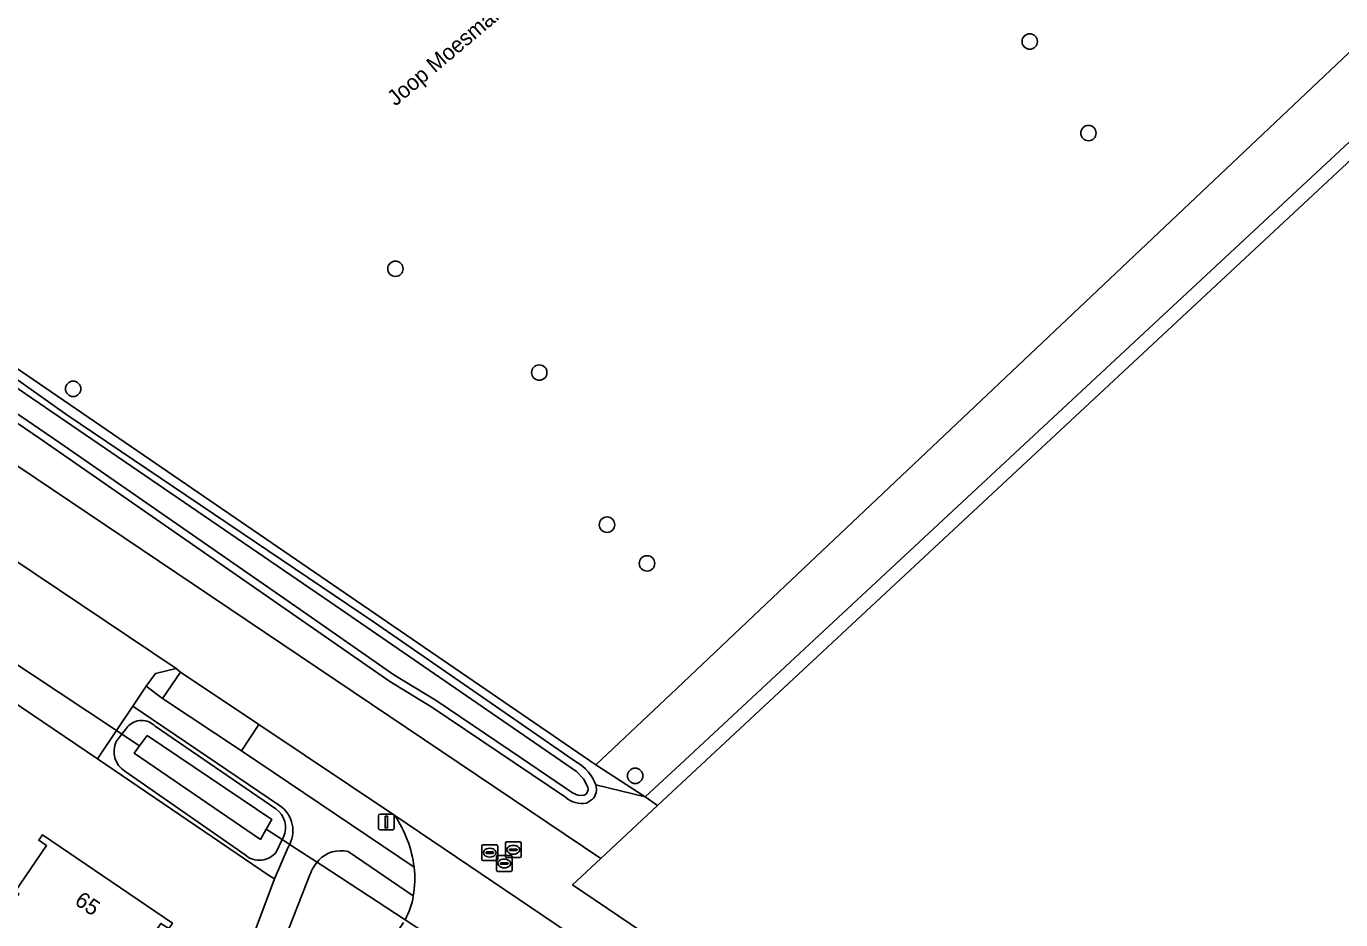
# Model space of a CAD drawing. Extents: x 163266 to 164362, y 381528 to 382286.
# Drawn here: x 164107.1 to 164190.6, y 381896.1 to 381952.8 of the extents above; entities that cross this region are included whole.
import ezdxf

# ---------------------------------------------------------------- set-up
doc = ezdxf.new("R2010")
doc.units = 0
for name, color, linetype in [('IMGEO_Berm_groen', 7, 'Continuous'), ('IMGEO_Boom', 7, 'Continuous'), ('IMGEO_Duiker', 7, 'Continuous'), ('IMGEO_Erf', 7, 'Continuous'), ('IMGEO_Gemengd_bos', 7, 'Continuous'), ('IMGEO_Groenvoorziening', 7, 'Continuous'), ('IMGEO_Hek', 7, 'Continuous'), ('IMGEO_Lichtmast', 7, 'Continuous'), ('IMGEO_Oever', 7, 'Continuous'), ('IMGEO_Openbare_ruimte_label', 7, 'Continuous'), ('IMGEO_Pand', 7, 'Continuous'), ('IMGEO_Pand_nummerreeks', 7, 'Continuous'), ('IMGEO_Parkeervlak_open', 7, 'Continuous'), ('IMGEO_Rijbaan_lokaal_gesloten', 7, 'Continuous'), ('IMGEO_Rijbaan_lokaal_open', 7, 'Continuous'), ('IMGEO_Rioolput', 7, 'Continuous'), ('IMGEO_Voetpad_open', 7, 'Continuous'), ('IMGEO_Waterloop', 7, 'Continuous')]:
    doc.layers.add(name, color=color, linetype=linetype)

msp = doc.modelspace()

# ---------------------------------------------------------------- linework, layer by layer
at = {"layer": 'IMGEO_Berm_groen'}
msp.add_lwpolyline([(164116.907, 381911.823), (164116.624, 381912.049), (164115.31, 381911.721), (164114.73, 381910.921), (164115.765, 381910.14)], close=True, dxfattribs=at)
for points in [[(164121.876, 381908.482), (164120.776, 381906.814), (164131.733, 381899.417)], [(164130.517, 381902.698), (164121.876, 381908.482)]]:
    msp.add_lwpolyline(points, dxfattribs=at)
msp.add_arc((164124.268, 381898.516), 7.519, 6.88097, 33.79033, dxfattribs=at)
at = {"layer": 'IMGEO_Boom'}
for centre in [(164170.813, 381951.876), (164174.54, 381946.061), (164130.55, 381937.439), (164139.681, 381930.846), (164110.096, 381929.812), (164143.981, 381921.182), (164146.52, 381918.725), (164145.767, 381905.226)]:
    msp.add_circle(centre, 0.489, dxfattribs=at)
at = {"layer": 'IMGEO_Duiker'}
for points in [[(164102.111, 381915.215), (164103.501, 381914.294), (164103.793, 381914.1), (164112.84, 381908.105), (164113.19, 381907.874), (164114.308, 381907.133)], [(164122.352, 381901.843), (164123.367, 381901.18), (164124.287, 381900.579), (164125.906, 381899.522), (164131.164, 381896.087), (164135.502, 381893.253), (164137.016, 381892.263), (164138.741, 381891.136), (164140.258, 381890.145), (164141.428, 381889.381)]]:
    msp.add_lwpolyline(points, dxfattribs=at)
at = {"layer": 'IMGEO_Erf'}
for points in [[(164358.416, 382087.209), (164358.349, 382087.858), (164354.977, 382087.507), (164343.682, 382086.33), (164245.866, 381996.512), (164240.278, 381991.308), (164148.616, 381905.949), (164146.409, 381903.884), (164147.193, 381903.339), (164247.66, 381997.032), (164254.852, 381991.262)], [(164103.966, 381895.294), (164104.675, 381894.812), (164106.651, 381897.723), (164106.42, 381897.88), (164108.402, 381900.798), (164107.91, 381901.133), (164108.146, 381901.48), (164116.394, 381895.878), (164116.157, 381895.524), (164115.66, 381895.855), (164108.286, 381885.008), (164108.781, 381884.662), (164108.541, 381884.318), (164100.362, 381889.998)]]:
    msp.add_lwpolyline(points, close=True, dxfattribs=at)
for points in [[(164122.874, 381898.687), (164122.547, 381898.88), (164111.638, 381906.317), (164102.64, 381912.377)], [(164118.292, 381886.432), (164122.874, 381898.687)]]:
    msp.add_lwpolyline(points, dxfattribs=at)
at = {"layer": 'IMGEO_Gemengd_bos'}
msp.add_lwpolyline([(164245.25, 381997.001), (164242.375, 382000), (164216.743, 382026.736), (164182.438, 382000), (164171.34, 381991.351), (164205.243, 381970.948), (164209.342, 381968.481), (164154.886, 381916.922), (164148.402, 381910.784), (164143.279, 381905.933), (164146.409, 381903.884), (164148.616, 381905.949), (164240.278, 381991.308), (164245.866, 381996.512)], close=True, dxfattribs=at)
msp.add_lwpolyline([(164080.827, 381954.421), (164077.256, 381951.167), (164143.279, 381905.933), (164148.402, 381910.784), (164154.886, 381916.922), (164209.342, 381968.481)], dxfattribs=at)
at = {"layer": 'IMGEO_Groenvoorziening'}
for points in [[(164143.261, 381904.655), (164146.409, 381903.884), (164143.279, 381905.933), (164077.256, 381951.167), (164080.827, 381954.421), (164084.09, 381957.395), (164099.139, 381970.079), (164134.223, 382000), (164147.955, 382011.662), (164151.333, 382014.806), (164152.631, 382016.227), (164153.21, 382017.427), (164159.013, 382041.61), (164169.547, 382087.975), (164189.14, 382176.35)], [(164141.351, 381903.863), (164132.867, 381909.593), (164130.186, 381911.231), (164107.978, 381926.668), (164091.185, 381938.084), (164083.463, 381942.795), (164074.594, 381948.741), (164075.587, 381949.646), (164070.486, 381953.026), (164068.627, 381950.348), (164069.511, 381949.746), (164075.127, 381946.071), (164143.584, 381899.974), (164147.193, 381903.339)], [(164070.486, 381953.026), (164075.587, 381949.646), (164076.232, 381950.233), (164084.641, 381944.416), (164092.624, 381939.566), (164101.348, 381934.076), (164109.693, 381928.166), (164129.222, 381914.969), (164142.048, 381906.104)], [(164123.191, 381903.346), (164113.876, 381909.645), (164112.84, 381908.105), (164111.638, 381906.317), (164122.547, 381898.88), (164122.874, 381898.687), (164123.745, 381900.707)], [(164112.834, 381907.408), (164113.19, 381907.874), (164113.555, 381908.352)], [(164115.301, 381908.384), (164122.966, 381903.124)], [(164121.005, 381900.215), (164113.376, 381905.519)], [(164147.193, 381903.339), (164146.409, 381903.884), (164143.261, 381904.655)], [(164143.063, 381903.74), (164142.671, 381903.499)], [(164123.443, 381901.34), (164123.367, 381901.18), (164123.001, 381900.412)], [(164131.68, 381897.6), (164127.542, 381900.414)], [(164125.12, 381898.945), (164119.788, 381885.29), (164119.054, 381883.644), (164118.327, 381882.127), (164115.049, 381875.692), (164114.573, 381874.837), (164110.896, 381868.887), (164107.494, 381863.858), (164107.648, 381863.735), (164109.357, 381863.729), (164131.062, 381895.919)]]:
    msp.add_lwpolyline(points, dxfattribs=at)
for centre, radius, start, end in [((164114.443, 381907.543), 1.201, 44.43407, 137.66588), ((164114.148, 381906.763), 1.464, 153.84867, 238.17028), ((164140.703, 381903.746), 2.715, 19.56814, 60.29922), ((164142.395, 381904.364), 0.914, 316.98238, 18.59728), ((164142.377, 381905.008), 1.537, 228.13989, 281.02692), ((164122.115, 381901.941), 1.457, 335.65236, 54.28642), ((164122.11, 381901.741), 1.935, 327.67582, 56.03584), ((164127.076, 381898.551), 1.92, 75.95708, 136.252), ((164121.914, 381901.219), 1.354, 227.84722, 323.42616), ((164127.951, 381897.861), 3.031, 138.25755, 159.04226), ((164127.531, 381898.171), 4.188, 330.16629, 352.17041)]:
    msp.add_arc(centre, radius, start, end, dxfattribs=at)
at = {"layer": 'IMGEO_Hek'}
for points in [[(164143.279, 381905.933), (164077.256, 381951.167), (164080.827, 381954.421), (164084.09, 381957.395), (164099.139, 381970.079), (164134.223, 382000), (164147.955, 382011.662), (164151.333, 382014.806), (164152.631, 382016.227), (164153.21, 382017.427), (164159.013, 382041.61), (164169.547, 382087.975), (164189.14, 382176.35)], [(164240.278, 381991.308), (164148.616, 381905.949), (164146.409, 381903.884)], [(164143.279, 381905.933), (164148.402, 381910.784), (164154.886, 381916.922), (164209.342, 381968.481), (164205.243, 381970.948)], [(164146.409, 381903.884), (164143.279, 381905.933)], [(164146.409, 381903.884), (164147.193, 381903.339)]]:
    msp.add_lwpolyline(points, dxfattribs=at)
at = {"layer": 'IMGEO_Lichtmast'}
for p, q in [((164129.476, 381901.896), (164129.476, 381902.696)), ((164129.476, 381902.696), (164129.476, 381901.896)), ((164129.576, 381902.796), (164130.366, 381902.796)), ((164130.366, 381902.796), (164129.576, 381902.796)), ((164130.466, 381902.696), (164130.466, 381901.896)), ((164130.466, 381901.896), (164130.466, 381902.696)), ((164130.366, 381901.796), (164129.576, 381901.796)), ((164129.576, 381901.796), (164130.366, 381901.796))]:
    msp.add_line(p, q, dxfattribs=at)
msp.add_lwpolyline([(164129.896, 381902.671), (164130.046, 381902.671), (164130.046, 381901.921), (164129.896, 381901.921), (164129.896, 381902.671)], dxfattribs=at)
for centre, start, end in [((164129.576, 381902.696), 90, 180), ((164129.576, 381902.696), 90, 180), ((164130.366, 381902.696), 0, 90), ((164130.366, 381902.696), 360, 90), ((164129.576, 381901.896), 180, 270), ((164129.576, 381901.896), 180, 270), ((164130.366, 381901.896), 270, 0), ((164130.366, 381901.896), 270, 0)]:
    msp.add_arc(centre, 0.1, start, end, dxfattribs=at)
at = {"layer": 'IMGEO_Oever'}
for points in [[(164101.348, 381934.076), (164092.624, 381939.566), (164084.641, 381944.416), (164076.232, 381950.233), (164075.587, 381949.646), (164074.594, 381948.741), (164083.463, 381942.795), (164091.185, 381938.084), (164107.978, 381926.668), (164130.186, 381911.231), (164132.867, 381909.593), (164141.351, 381903.863)], [(164142.048, 381906.104), (164129.222, 381914.969), (164109.693, 381928.166), (164101.348, 381934.076)], [(164113.555, 381908.352), (164113.19, 381907.874), (164112.834, 381907.408)], [(164122.966, 381903.124), (164115.301, 381908.384)], [(164113.376, 381905.519), (164121.005, 381900.215)], [(164142.671, 381903.499), (164143.063, 381903.74)], [(164123.001, 381900.412), (164123.367, 381901.18), (164123.443, 381901.34)]]:
    msp.add_lwpolyline(points, dxfattribs=at)
for points in [[(164076.275, 381949.596), (164083.876, 381944.337), (164093.056, 381938.703), (164103.712, 381931.789), (164126.378, 381916.288), (164142.044, 381905.506), (164142.494, 381905.04), (164142.772, 381904.51), (164142.79, 381904.329), (164142.675, 381904.088), (164142.521, 381903.994), (164142.239, 381903.983), (164142.121, 381904.006), (164141.797, 381904.151), (164138.552, 381906.357), (164133.137, 381910.014), (164130.459, 381911.65), (164124.494, 381915.797), (164109.256, 381926.388), (164098.323, 381933.836), (164090.142, 381939.306), (164087.107, 381941.157), (164083.733, 381943.216), (164075.402, 381948.801)], [(164114.79, 381907.791), (164122.701, 381902.464), (164122.352, 381901.843), (164121.985, 381901.192), (164113.975, 381906.678), (164114.308, 381907.133)]]:
    msp.add_lwpolyline(points, close=True, dxfattribs=at)
for centre, radius, start, end in [((164114.443, 381907.543), 1.201, 44.43407, 137.66588), ((164114.148, 381906.763), 1.464, 153.84867, 238.17028), ((164140.703, 381903.746), 2.715, 19.56814, 60.29922), ((164142.395, 381904.364), 0.914, 316.98238, 18.59728), ((164142.377, 381905.008), 1.537, 228.13989, 281.02692), ((164122.115, 381901.941), 1.457, 335.65236, 54.28642), ((164121.914, 381901.219), 1.354, 227.84722, 323.42616)]:
    msp.add_arc(centre, radius, start, end, dxfattribs=at)
at = {"layer": 'IMGEO_Pand'}
msp.add_lwpolyline([(164115.66, 381895.855), (164116.157, 381895.524), (164116.394, 381895.878), (164108.146, 381901.48), (164107.91, 381901.133), (164108.402, 381900.798), (164106.42, 381897.88), (164106.651, 381897.723), (164104.675, 381894.812), (164103.966, 381895.294), (164100.362, 381889.998), (164108.541, 381884.318), (164108.781, 381884.662), (164108.286, 381885.008)], close=True, dxfattribs=at)
at = {"layer": 'IMGEO_Parkeervlak_open'}
msp.add_lwpolyline([(164121.876, 381908.482), (164116.907, 381911.823), (164115.765, 381910.14), (164120.776, 381906.814)], close=True, dxfattribs=at)
at = {"layer": 'IMGEO_Rijbaan_lokaal_gesloten'}
msp.add_lwpolyline([(164184.975, 381865.791), (164187.087, 381867.645), (164141.791, 381898.302), (164143.584, 381899.974), (164075.127, 381946.071), (164069.511, 381949.746), (164068.627, 381950.348), (164065.865, 381946.197), (164071.004, 381942.736), (164076.894, 381938.776), (164077.47, 381938.353), (164082.456, 381934.995), (164088.207, 381931.121), (164094.292, 381927.044), (164095.138, 381926.463), (164105.091, 381919.758), (164106.138, 381919.092), (164116.624, 381912.049), (164116.907, 381911.823), (164121.876, 381908.482), (164130.517, 381902.698), (164140.684, 381895.83)], close=True, dxfattribs=at)
at = {"layer": 'IMGEO_Rijbaan_lokaal_open'}
msp.add_lwpolyline([(164106.138, 381919.092), (164106.259, 381917.774), (164105.707, 381916.947), (164104.862, 381915.697), (164103.793, 381914.1), (164102.64, 381912.377), (164111.638, 381906.317), (164112.84, 381908.105), (164113.876, 381909.645), (164114.73, 381910.921), (164115.31, 381911.721), (164116.624, 381912.049)], close=True, dxfattribs=at)
msp.add_lwpolyline([(164140.684, 381895.83), (164130.517, 381902.698)], dxfattribs=at)
for centre, radius, start, end in [((164124.268, 381898.516), 7.519, 6.88097, 33.79033), ((164125.906, 381898.678), 5.873, 349.42724, 7.2312), ((164127.531, 381898.171), 4.188, 330.16629, 352.17041)]:
    msp.add_arc(centre, radius, start, end, dxfattribs=at)
at = {"layer": 'IMGEO_Rioolput'}
for p, q in [((164136.039, 381899.922), (164136.039, 381900.774)), ((164136.114, 381900.848), (164136.966, 381900.848)), ((164136.527, 381900.628), (164136.552, 381900.628)), ((164137.04, 381900.774), (164137.04, 381899.922)), ((164137.53, 381900.106), (164137.53, 381900.958)), ((164137.605, 381901.032), (164138.457, 381901.032)), ((164137.789, 381900.526), (164137.789, 381900.538)), ((164138.227, 381900.489), (164137.829, 381900.489)), ((164137.832, 381900.575), (164138.23, 381900.575)), ((164138.018, 381900.812), (164138.043, 381900.812)), ((164138.273, 381900.538), (164138.273, 381900.526)), ((164138.531, 381900.958), (164138.531, 381900.106)), ((164136.966, 381899.848), (164136.114, 381899.848)), ((164136.298, 381900.342), (164136.298, 381900.354)), ((164136.736, 381900.305), (164136.338, 381900.305)), ((164136.341, 381900.391), (164136.739, 381900.391)), ((164136.55, 381900.068), (164136.525, 381900.068)), ((164136.782, 381900.354), (164136.782, 381900.342)), ((164136.959, 381899.235), (164136.959, 381900.087)), ((164137.034, 381900.161), (164137.886, 381900.161)), ((164137.218, 381899.655), (164137.218, 381899.667)), ((164137.656, 381899.618), (164137.258, 381899.618)), ((164137.261, 381899.704), (164137.659, 381899.704)), ((164137.447, 381899.941), (164137.472, 381899.941)), ((164138.457, 381900.032), (164137.605, 381900.032)), ((164137.702, 381899.667), (164137.702, 381899.655)), ((164137.96, 381900.087), (164137.96, 381899.235)), ((164138.041, 381900.252), (164138.016, 381900.252)), ((164137.886, 381899.161), (164137.034, 381899.161)), ((164137.47, 381899.381), (164137.445, 381899.381))]:
    msp.add_line(p, q, dxfattribs=at)
for points in [[(164136.039, 381899.922), (164136.039, 381900.774)], [(164136.114, 381900.848), (164136.966, 381900.848)], [(164137.04, 381900.774), (164137.04, 381899.922)], [(164137.53, 381900.106), (164137.53, 381900.958)], [(164137.605, 381901.032), (164138.457, 381901.032)], [(164138.531, 381900.958), (164138.531, 381900.106)], [(164136.966, 381899.848), (164136.114, 381899.848)], [(164136.959, 381899.235), (164136.959, 381900.087)], [(164137.034, 381900.161), (164137.886, 381900.161)], [(164138.457, 381900.032), (164137.605, 381900.032)], [(164137.96, 381900.087), (164137.96, 381899.235)], [(164137.886, 381899.161), (164137.034, 381899.161)]]:
    msp.add_lwpolyline(points, dxfattribs=at)
for centre, radius, start, end in [((164136.116, 381900.772), 0.0765, 91.55205, 178.44795), ((164136.116, 381900.772), 0.0765, 91.55205, 178.44795), ((164136.964, 381900.772), 0.0765, 1.55205, 88.44795), ((164136.964, 381900.772), 0.0765, 1.55205, 88.44795), ((164137.607, 381900.956), 0.0765, 91.55205, 178.44795), ((164137.607, 381900.956), 0.0765, 91.55205, 178.44795), ((164137.829, 381900.535), 0.0403, 85.87752, 175.75265), ((164137.826, 381900.525), 0.0366, 178.93798, 274.71019), ((164138.23, 381900.532), 0.043, 264.86636, 352.45326), ((164138.234, 381900.537), 0.0386, 1.73085, 96.63898), ((164138.455, 381900.956), 0.0765, 1.55205, 88.44795), ((164138.455, 381900.956), 0.0765, 1.55205, 88.44795), ((164136.116, 381899.924), 0.0765, 181.55205, 268.44795), ((164136.116, 381899.924), 0.0765, 181.55205, 268.44795), ((164136.338, 381900.351), 0.0403, 85.87752, 175.75265), ((164136.335, 381900.341), 0.0366, 178.93798, 274.71019), ((164136.739, 381900.348), 0.043, 264.86636, 352.45326), ((164136.743, 381900.353), 0.0386, 1.73085, 96.63898), ((164137.036, 381900.085), 0.0765, 91.55205, 178.44795), ((164137.036, 381900.085), 0.0765, 91.55205, 178.44795), ((164136.964, 381899.924), 0.0765, 271.55205, 358.44795), ((164136.964, 381899.924), 0.0765, 271.55205, 358.44795), ((164137.258, 381899.664), 0.0403, 85.87752, 175.75265), ((164137.255, 381899.654), 0.0366, 178.93798, 274.71019), ((164137.607, 381900.108), 0.0765, 181.55205, 268.44795), ((164137.607, 381900.108), 0.0765, 181.55205, 268.44795), ((164137.659, 381899.661), 0.043, 264.86636, 352.45326), ((164137.663, 381899.666), 0.0386, 1.73085, 96.63898), ((164137.884, 381900.085), 0.0765, 1.55205, 88.44795), ((164137.884, 381900.085), 0.0765, 1.55205, 88.44795), ((164138.455, 381900.108), 0.0765, 271.55205, 358.44795), ((164138.455, 381900.108), 0.0765, 271.55205, 358.44795), ((164137.036, 381899.237), 0.0765, 181.55205, 268.44795), ((164137.036, 381899.237), 0.0765, 181.55205, 268.44795), ((164137.884, 381899.237), 0.0765, 271.55205, 358.44795), ((164137.884, 381899.237), 0.0765, 271.55205, 358.44795)]:
    msp.add_arc(centre, radius, start, end, dxfattribs=at)
for centre, major_axis, ratio, start_param, end_param in [((164136.526, 381900.348), (-0.387, 0.002), 0.722429, 4.712389, 7.853982), ((164136.551, 381900.348), (-0.39, 0.002), 0.717154, 1.570796, 4.712389), ((164138.017, 381900.532), (-0.387, 0.002), 0.722429, 4.712389, 7.853982), ((164138.042, 381900.532), (-0.39, 0.002), 0.717154, 1.570796, 4.712389), ((164137.446, 381899.661), (-0.387, 0.002), 0.722429, 4.712389, 7.853982), ((164137.471, 381899.661), (-0.39, 0.002), 0.717154, 1.570796, 4.712389)]:
    msp.add_ellipse(centre, major_axis=major_axis, ratio=ratio, start_param=start_param, end_param=end_param, dxfattribs=at)
at = {"layer": 'IMGEO_Voetpad_open'}
for points in [[(164131.733, 381899.417), (164120.776, 381906.814), (164115.765, 381910.14), (164114.73, 381910.921), (164113.876, 381909.645), (164123.191, 381903.346)], [(164123.745, 381900.707), (164122.874, 381898.687), (164118.292, 381886.432)], [(164127.542, 381900.414), (164131.68, 381897.6)], [(164114.573, 381874.837), (164115.049, 381875.692), (164118.327, 381882.127), (164119.054, 381883.644), (164119.788, 381885.29), (164125.12, 381898.945)]]:
    msp.add_lwpolyline(points, dxfattribs=at)
for centre, radius, start, end in [((164122.11, 381901.741), 1.935, 327.67582, 56.03584), ((164127.076, 381898.551), 1.92, 75.95708, 136.252), ((164127.951, 381897.861), 3.031, 138.25755, 159.04226), ((164125.906, 381898.678), 5.873, 349.42724, 7.2312)]:
    msp.add_arc(centre, radius, start, end, dxfattribs=at)
at = {"layer": 'IMGEO_Waterloop'}
for points in [[(164076.275, 381949.596), (164075.402, 381948.801), (164083.733, 381943.216), (164087.107, 381941.157), (164090.142, 381939.306), (164098.323, 381933.836), (164109.256, 381926.388), (164124.494, 381915.797), (164130.459, 381911.65), (164133.137, 381910.014), (164138.552, 381906.357), (164141.797, 381904.151), (164142.121, 381904.006), (164142.239, 381903.983), (164142.521, 381903.994), (164142.675, 381904.088), (164142.79, 381904.329), (164142.772, 381904.51), (164142.494, 381905.04), (164142.044, 381905.506), (164126.378, 381916.288), (164103.712, 381931.789), (164093.056, 381938.703), (164083.876, 381944.337)], [(164114.79, 381907.791), (164114.308, 381907.133), (164113.975, 381906.678), (164121.985, 381901.192), (164122.352, 381901.843), (164122.701, 381902.464)]]:
    msp.add_lwpolyline(points, close=True, dxfattribs=at)

# ---------------------------------------------------------------- texts
at = {"layer": 'IMGEO_Openbare_ruimte_label'}
msp.add_text('Joop Moesmanstraat', height=1, rotation=40.17242, dxfattribs=at).set_placement((164130.551, 381947.731))
at = {"layer": 'IMGEO_Pand_nummerreeks'}
msp.add_text('65', height=1, rotation=325.81734, dxfattribs=at).set_placement((164110.122, 381897.116))

doc.saveas('drawing.dxf')
